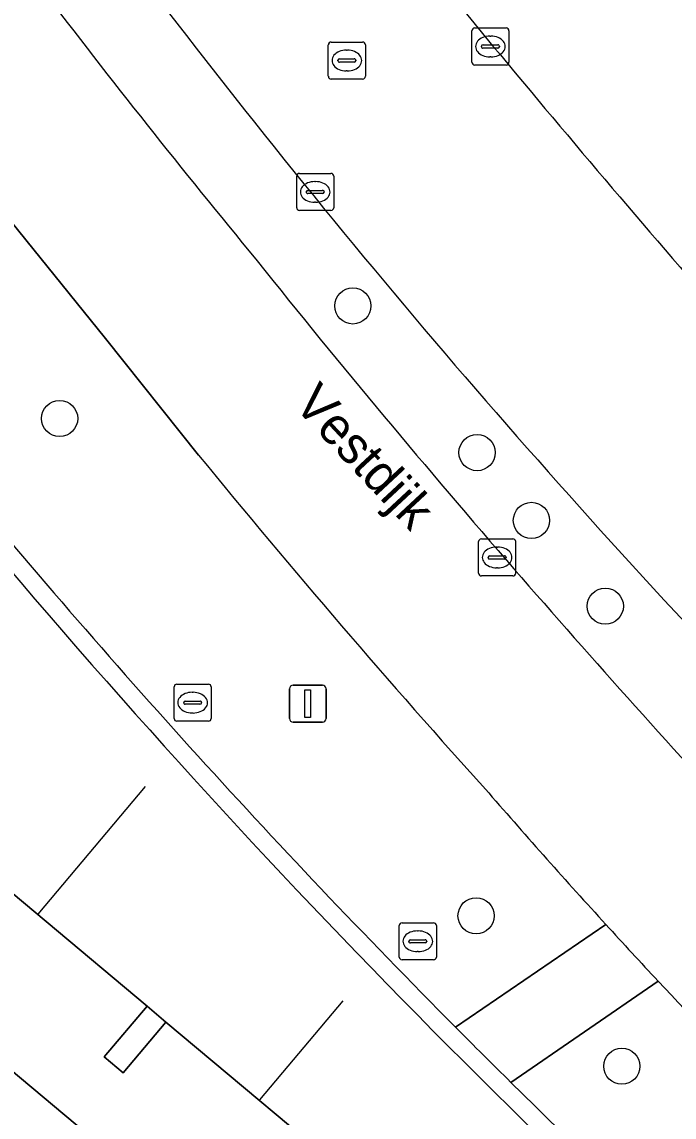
# Model space of a CAD drawing. Extents: x 161087 to 161926, y 382572 to 383873.
# Drawn here: x 161664.03 to 161681.64, y 383098.76 to 383128.35 of the extents above; entities that cross this region are included whole.
import ezdxf

# ---------------------------------------------------------------- set-up
doc = ezdxf.new("R2010")
doc.units = 0
for name, color, linetype in [('IMGEO_Berm_groen', 7, 'Continuous'), ('IMGEO_Berm_open', 7, 'Continuous'), ('IMGEO_Boom', 7, 'Continuous'), ('IMGEO_Fietspad_gesloten', 7, 'Continuous'), ('IMGEO_Groenvoorziening', 7, 'Continuous'), ('IMGEO_Kolk', 7, 'Continuous'), ('IMGEO_Lichtmast', 7, 'Continuous'), ('IMGEO_Lijnafwatering', 7, 'Continuous'), ('IMGEO_Muur', 7, 'Continuous'), ('IMGEO_Openbare_ruimte_label', 7, 'Continuous'), ('IMGEO_Pand', 7, 'Continuous'), ('IMGEO_Pand_overbouw', 7, 'Continuous'), ('IMGEO_Rijbaan_lokaal_gesloten', 7, 'Continuous'), ('IMGEO_Rioolput', 7, 'Continuous'), ('IMGEO_Voetgangersgebied_open', 7, 'Continuous'), ('IMGEO_Voetpad_open', 7, 'Continuous')]:
    doc.layers.add(name, color=color, linetype=linetype)

msp = doc.modelspace()

# ---------------------------------------------------------------- linework, layer by layer
at = {"layer": 'IMGEO_Berm_groen'}
for centre, radius, start, end in [((161841.023, 383263.13), 221.508, 217.10548, 219.52544), ((161850.805, 383269.221), 230.644, 217.55132, 224.31205), ((161881.345, 383290.744), 270.219, 218.60056, 220.90387), ((161926.525, 383330.244), 330.231, 220.95088, 222.66812)]:
    msp.add_arc(centre, radius, start, end, dxfattribs=at)
at = {"layer": 'IMGEO_Berm_open'}
for points in [[(161679.797, 383103.963), (161675.739, 383101.187)], [(161677.234, 383099.697), (161681.207, 383102.435)]]:
    msp.add_lwpolyline(points, dxfattribs=at)
for centre, radius, start, end in [((161821.017, 383232.862), 191.202, 222.38852, 223.01157), ((161835.293, 383259.781), 224.965, 224.82719, 225.36476)]:
    msp.add_arc(centre, radius, start, end, dxfattribs=at)
at = {"layer": 'IMGEO_Boom'}
for centre in [(161672.963, 383120.675), (161665.045, 383117.633), (161676.319, 383116.711), (161677.787, 383114.88), (161679.782, 383112.563), (161676.293, 383104.199), (161680.228, 383100.135)]:
    msp.add_circle(centre, 0.489, dxfattribs=at)
at = {"layer": 'IMGEO_Fietspad_gesloten'}
msp.add_lwpolyline([(161663.141, 383123.673), (161666.28, 383119.798), (161668.797, 383116.645)], dxfattribs=at)
for centre, radius, start, end in [((161841.023, 383263.13), 221.508, 217.10548, 219.52544), ((161881.345, 383290.744), 270.219, 218.60056, 220.90387), ((161860.87, 383273.659), 248.084, 219.26493, 222.04307), ((161926.525, 383330.244), 330.231, 220.95088, 222.66812), ((161815.344, 383227.719), 183.544, 220.91047, 222.39659), ((161821.017, 383232.862), 191.202, 222.38852, 223.01157), ((161818.832, 383230.955), 188.303, 223.0406, 224.32092)]:
    msp.add_arc(centre, radius, start, end, dxfattribs=at)
at = {"layer": 'IMGEO_Groenvoorziening'}
for points in [[(161668.797, 383116.645), (161666.28, 383119.798), (161663.141, 383123.673)], [(161675.739, 383101.187), (161679.797, 383103.963)], [(161681.207, 383102.435), (161677.234, 383099.697)]]:
    msp.add_lwpolyline(points, dxfattribs=at)
for centre, radius, start, end in [((161832.553, 383257.003), 221.064, 219.40464, 224.81705), ((161860.87, 383273.659), 248.084, 219.26493, 222.04307), ((161815.344, 383227.719), 183.544, 220.91047, 222.39659), ((161818.832, 383230.955), 188.303, 223.0406, 224.32092), ((161832.602, 383257.118), 221.18, 225.37595, 229.13882)]:
    msp.add_arc(centre, radius, start, end, dxfattribs=at)
at = {"layer": 'IMGEO_Kolk'}
for p, q in [((161676.179, 383127.257), (161676.179, 383128.109)), ((161676.254, 383128.183), (161677.106, 383128.183)), ((161677.18, 383128.109), (161677.18, 383127.257)), ((161676.481, 383127.726), (161676.879, 383127.726)), ((161676.667, 383127.963), (161676.692, 383127.963)), ((161676.438, 383127.677), (161676.438, 383127.689)), ((161676.876, 383127.64), (161676.478, 383127.64)), ((161676.922, 383127.689), (161676.922, 383127.677)), ((161677.106, 383127.183), (161676.254, 383127.183)), ((161676.69, 383127.403), (161676.665, 383127.403)), ((161671.447, 383123.328), (161671.447, 383124.18)), ((161671.522, 383124.254), (161672.374, 383124.254)), ((161672.448, 383124.18), (161672.448, 383123.328)), ((161671.935, 383124.034), (161671.96, 383124.034)), ((161671.706, 383123.748), (161671.706, 383123.76)), ((161672.144, 383123.711), (161671.746, 383123.711)), ((161671.749, 383123.797), (161672.147, 383123.797)), ((161672.19, 383123.76), (161672.19, 383123.748)), ((161671.958, 383123.474), (161671.933, 383123.474)), ((161672.374, 383123.254), (161671.522, 383123.254)), ((161676.36, 383113.454), (161676.36, 383114.306)), ((161676.435, 383114.38), (161677.287, 383114.38)), ((161676.848, 383114.16), (161676.873, 383114.16)), ((161677.361, 383114.306), (161677.361, 383113.454)), ((161676.619, 383113.874), (161676.619, 383113.886)), ((161677.057, 383113.837), (161676.659, 383113.837)), ((161676.662, 383113.923), (161677.06, 383113.923)), ((161677.103, 383113.886), (161677.103, 383113.874)), ((161676.871, 383113.6), (161676.846, 383113.6)), ((161677.287, 383113.38), (161676.435, 383113.38))]:
    msp.add_line(p, q, dxfattribs=at)
for points in [[(161676.179, 383127.257), (161676.179, 383128.109)], [(161676.254, 383128.183), (161677.106, 383128.183)], [(161677.18, 383128.109), (161677.18, 383127.257)], [(161677.106, 383127.183), (161676.254, 383127.183)], [(161671.447, 383123.328), (161671.447, 383124.18)], [(161671.522, 383124.254), (161672.374, 383124.254)], [(161672.448, 383124.18), (161672.448, 383123.328)], [(161672.374, 383123.254), (161671.522, 383123.254)], [(161676.36, 383113.454), (161676.36, 383114.306)], [(161676.435, 383114.38), (161677.287, 383114.38)], [(161677.361, 383114.306), (161677.361, 383113.454)], [(161677.287, 383113.38), (161676.435, 383113.38)]]:
    msp.add_lwpolyline(points, dxfattribs=at)
for centre, radius, start, end in [((161676.256, 383128.107), 0.0765, 91.552, 178.448), ((161676.256, 383128.107), 0.0765, 91.552, 178.448), ((161677.104, 383128.107), 0.0765, 1.552, 88.448), ((161677.104, 383128.107), 0.0765, 1.552, 88.448), ((161676.478, 383127.686), 0.0403, 85.8775, 175.7526), ((161676.883, 383127.688), 0.0386, 1.7309, 96.639), ((161676.475, 383127.676), 0.0366, 178.938, 274.7102), ((161676.879, 383127.683), 0.043, 264.8664, 352.4533), ((161676.256, 383127.259), 0.0765, 181.552, 268.448), ((161676.256, 383127.259), 0.0765, 181.552, 268.448), ((161677.104, 383127.259), 0.0765, 271.552, 358.448), ((161677.104, 383127.259), 0.0765, 271.552, 358.448), ((161671.524, 383124.178), 0.0765, 91.552, 178.448), ((161671.524, 383124.178), 0.0765, 91.552, 178.448), ((161672.372, 383124.178), 0.0765, 1.552, 88.448), ((161672.372, 383124.178), 0.0765, 1.552, 88.448), ((161671.746, 383123.757), 0.0403, 85.8775, 175.7526), ((161671.743, 383123.747), 0.0366, 178.938, 274.7102), ((161672.147, 383123.754), 0.043, 264.8664, 352.4533), ((161672.151, 383123.759), 0.0386, 1.7309, 96.639), ((161671.524, 383123.33), 0.0765, 181.552, 268.448), ((161671.524, 383123.33), 0.0765, 181.552, 268.448), ((161672.372, 383123.33), 0.0765, 271.552, 358.448), ((161672.372, 383123.33), 0.0765, 271.552, 358.448), ((161676.437, 383114.304), 0.0765, 91.552, 178.448), ((161676.437, 383114.304), 0.0765, 91.552, 178.448), ((161677.285, 383114.304), 0.0765, 1.552, 88.448), ((161677.285, 383114.304), 0.0765, 1.552, 88.448), ((161676.659, 383113.883), 0.0403, 85.8775, 175.7526), ((161676.656, 383113.873), 0.0366, 178.938, 274.7102), ((161677.06, 383113.88), 0.043, 264.8664, 352.4533), ((161677.064, 383113.885), 0.0386, 1.7309, 96.639), ((161676.437, 383113.456), 0.0765, 181.552, 268.448), ((161676.437, 383113.456), 0.0765, 181.552, 268.448), ((161677.285, 383113.456), 0.0765, 271.552, 358.448), ((161677.285, 383113.456), 0.0765, 271.552, 358.448)]:
    msp.add_arc(centre, radius, start, end, dxfattribs=at)
for centre, major_axis, ratio, start_param, end_param in [((161676.666, 383127.683), (-0.387, 0.002), 0.722429, 4.712389, 7.853982), ((161676.691, 383127.683), (-0.39, 0.002), 0.717154, 1.570796, 4.712389), ((161671.934, 383123.754), (-0.387, 0.002), 0.722429, 4.712389, 7.853982), ((161671.959, 383123.754), (-0.39, 0.002), 0.717154, 1.570796, 4.712389), ((161676.847, 383113.88), (-0.387, 0.002), 0.722429, 4.712389, 7.853982), ((161676.872, 383113.88), (-0.39, 0.002), 0.717154, 1.570796, 4.712389)]:
    msp.add_ellipse(centre, major_axis=major_axis, ratio=ratio, start_param=start_param, end_param=end_param, dxfattribs=at)
at = {"layer": 'IMGEO_Lichtmast'}
for p, q in [((161671.251, 383109.53), (161671.251, 383110.33)), ((161671.251, 383110.33), (161671.251, 383109.53)), ((161671.351, 383110.43), (161672.141, 383110.43)), ((161672.141, 383110.43), (161671.351, 383110.43)), ((161672.241, 383110.33), (161672.241, 383109.53)), ((161672.241, 383109.53), (161672.241, 383110.33)), ((161672.141, 383109.43), (161671.351, 383109.43)), ((161671.351, 383109.43), (161672.141, 383109.43))]:
    msp.add_line(p, q, dxfattribs=at)
msp.add_lwpolyline([(161671.671, 383110.305), (161671.821, 383110.305), (161671.821, 383109.555), (161671.671, 383109.555), (161671.671, 383110.305)], dxfattribs=at)
for centre, start, end in [((161671.351, 383110.33), 90, 180), ((161671.351, 383110.33), 90, 180), ((161672.141, 383110.33), 0, 90), ((161672.141, 383110.33), 360, 90), ((161671.351, 383109.53), 180, 270), ((161671.351, 383109.53), 180, 270), ((161672.141, 383109.53), 270, 0), ((161672.141, 383109.53), 270, 0)]:
    msp.add_arc(centre, 0.1, start, end, dxfattribs=at)
at = {"layer": 'IMGEO_Lijnafwatering'}
for points in [[(161664.469, 383104.241), (161667.365, 383107.689)], [(161672.694, 383101.898), (161670.442, 383099.223)]]:
    msp.add_lwpolyline(points, dxfattribs=at)
at = {"layer": 'IMGEO_Muur'}
for centre, radius, start, end in [((161832.553, 383257.003), 221.064, 219.40464, 224.81705), ((161832.272, 383256.754), 221.188, 219.40122, 229.1426), ((161835.293, 383259.781), 224.965, 224.82719, 225.36476), ((161832.602, 383257.118), 221.18, 225.37595, 229.13882)]:
    msp.add_arc(centre, radius, start, end, dxfattribs=at)
at = {"layer": 'IMGEO_Pand'}
msp.add_lwpolyline([(161713.365, 383058.502), (161669.31, 383095.372), (161668.531, 383094.456), (161666.445, 383096.125), (161667.248, 383097.082), (161629.187, 383129.006)], dxfattribs=at)
msp.add_lwpolyline([(161667.916, 383101.329), (161667.406, 383101.759), (161666.249, 383100.387), (161666.759, 383099.957)], close=True, dxfattribs=at)
at = {"layer": 'IMGEO_Pand_overbouw'}
for points in [[(161629.187, 383129.006), (161667.248, 383097.082), (161666.445, 383096.125), (161668.531, 383094.456), (161669.31, 383095.372), (161713.365, 383058.502)], [(161673.381, 383096.749), (161667.916, 383101.329), (161666.759, 383099.957), (161666.249, 383100.387), (161667.406, 383101.759), (161661.945, 383106.33), (161660.766, 383104.969), (161660.255, 383105.411), (161661.434, 383106.773), (161655.965, 383111.341), (161654.801, 383109.964), (161654.277, 383110.407), (161655.441, 383111.783), (161649.968, 383116.352), (161648.818, 383114.979), (161648.306, 383115.407), (161649.456, 383116.781), (161643.996, 383121.365)]]:
    msp.add_lwpolyline(points, dxfattribs=at)
at = {"layer": 'IMGEO_Rijbaan_lokaal_gesloten'}
for centre, radius, start, end in [((161989.918, 383387.526), 406.924, 218.97587, 221.79893), ((161850.805, 383269.221), 230.644, 217.55132, 224.31205)]:
    msp.add_arc(centre, radius, start, end, dxfattribs=at)
at = {"layer": 'IMGEO_Rioolput'}
for p, q in [((161672.302, 383126.878), (161672.302, 383127.73)), ((161672.377, 383127.804), (161673.229, 383127.804)), ((161673.303, 383127.73), (161673.303, 383126.878)), ((161672.79, 383127.584), (161672.815, 383127.584)), ((161672.561, 383127.298), (161672.561, 383127.31)), ((161672.999, 383127.261), (161672.601, 383127.261)), ((161672.604, 383127.347), (161673.002, 383127.347)), ((161673.045, 383127.31), (161673.045, 383127.298)), ((161672.813, 383127.024), (161672.788, 383127.024)), ((161673.229, 383126.804), (161672.377, 383126.804)), ((161668.137, 383109.531), (161668.137, 383110.383)), ((161668.212, 383110.457), (161669.064, 383110.457)), ((161669.138, 383110.383), (161669.138, 383109.531)), ((161668.439, 383110), (161668.837, 383110)), ((161668.625, 383110.237), (161668.65, 383110.237)), ((161668.396, 383109.951), (161668.396, 383109.963)), ((161668.834, 383109.914), (161668.436, 383109.914)), ((161668.648, 383109.677), (161668.623, 383109.677)), ((161668.88, 383109.963), (161668.88, 383109.951)), ((161669.064, 383109.457), (161668.212, 383109.457)), ((161674.218, 383103.084), (161674.218, 383103.936)), ((161674.293, 383104.01), (161675.145, 383104.01)), ((161674.706, 383103.79), (161674.731, 383103.79)), ((161675.219, 383103.936), (161675.219, 383103.084)), ((161674.477, 383103.504), (161674.477, 383103.516)), ((161674.915, 383103.467), (161674.517, 383103.467)), ((161674.52, 383103.553), (161674.918, 383103.553)), ((161674.961, 383103.516), (161674.961, 383103.504)), ((161674.729, 383103.23), (161674.704, 383103.23)), ((161675.145, 383103.01), (161674.293, 383103.01))]:
    msp.add_line(p, q, dxfattribs=at)
for points in [[(161672.302, 383126.878), (161672.302, 383127.73)], [(161672.377, 383127.804), (161673.229, 383127.804)], [(161673.303, 383127.73), (161673.303, 383126.878)], [(161673.229, 383126.804), (161672.377, 383126.804)], [(161668.137, 383109.531), (161668.137, 383110.383)], [(161668.212, 383110.457), (161669.064, 383110.457)], [(161669.138, 383110.383), (161669.138, 383109.531)], [(161669.064, 383109.457), (161668.212, 383109.457)], [(161674.218, 383103.084), (161674.218, 383103.936)], [(161674.293, 383104.01), (161675.145, 383104.01)], [(161675.219, 383103.936), (161675.219, 383103.084)], [(161675.145, 383103.01), (161674.293, 383103.01)]]:
    msp.add_lwpolyline(points, dxfattribs=at)
for centre, radius, start, end in [((161672.379, 383127.728), 0.0765, 91.552, 178.448), ((161672.379, 383127.728), 0.0765, 91.552, 178.448), ((161673.227, 383127.728), 0.0765, 1.552, 88.448), ((161673.227, 383127.728), 0.0765, 1.552, 88.448), ((161672.601, 383127.307), 0.0403, 85.8775, 175.7526), ((161672.598, 383127.297), 0.0366, 178.938, 274.7102), ((161673.002, 383127.304), 0.043, 264.8664, 352.4533), ((161673.006, 383127.309), 0.0386, 1.7309, 96.639), ((161672.379, 383126.88), 0.0765, 181.552, 268.448), ((161672.379, 383126.88), 0.0765, 181.552, 268.448), ((161673.227, 383126.88), 0.0765, 271.552, 358.448), ((161673.227, 383126.88), 0.0765, 271.552, 358.448), ((161668.214, 383110.381), 0.0765, 91.552, 178.448), ((161668.214, 383110.381), 0.0765, 91.552, 178.448), ((161669.062, 383110.381), 0.0765, 1.552, 88.448), ((161669.062, 383110.381), 0.0765, 1.552, 88.448), ((161668.436, 383109.96), 0.0403, 85.8775, 175.7526), ((161668.841, 383109.962), 0.0386, 1.7309, 96.639), ((161668.433, 383109.95), 0.0366, 178.938, 274.7102), ((161668.837, 383109.957), 0.043, 264.8664, 352.4533), ((161668.214, 383109.533), 0.0765, 181.552, 268.448), ((161668.214, 383109.533), 0.0765, 181.552, 268.448), ((161669.062, 383109.533), 0.0765, 271.552, 358.448), ((161669.062, 383109.533), 0.0765, 271.552, 358.448), ((161674.295, 383103.934), 0.0765, 91.552, 178.448), ((161674.295, 383103.934), 0.0765, 91.552, 178.448), ((161675.143, 383103.934), 0.0765, 1.552, 88.448), ((161675.143, 383103.934), 0.0765, 1.552, 88.448), ((161674.517, 383103.513), 0.0403, 85.8775, 175.7526), ((161674.514, 383103.503), 0.0366, 178.938, 274.7102), ((161674.918, 383103.51), 0.043, 264.8664, 352.4533), ((161674.922, 383103.515), 0.0386, 1.7309, 96.639), ((161674.295, 383103.086), 0.0765, 181.552, 268.448), ((161674.295, 383103.086), 0.0765, 181.552, 268.448), ((161675.143, 383103.086), 0.0765, 271.552, 358.448), ((161675.143, 383103.086), 0.0765, 271.552, 358.448)]:
    msp.add_arc(centre, radius, start, end, dxfattribs=at)
for centre, major_axis, ratio, start_param, end_param in [((161672.789, 383127.304), (-0.387, 0.002), 0.722429, 4.712389, 7.853982), ((161672.814, 383127.304), (-0.39, 0.002), 0.717154, 1.570796, 4.712389), ((161668.624, 383109.957), (-0.387, 0.002), 0.722429, 4.712389, 7.853982), ((161668.649, 383109.957), (-0.39, 0.002), 0.717154, 1.570796, 4.712389), ((161674.705, 383103.51), (-0.387, 0.002), 0.722429, 4.712389, 7.853982), ((161674.73, 383103.51), (-0.39, 0.002), 0.717154, 1.570796, 4.712389)]:
    msp.add_ellipse(centre, major_axis=major_axis, ratio=ratio, start_param=start_param, end_param=end_param, dxfattribs=at)
at = {"layer": 'IMGEO_Voetgangersgebied_open'}
for points in [[(161632.043, 383131.386), (161637.504, 383126.802), (161638.015, 383126.369), (161643.483, 383121.798), (161643.996, 383121.365), (161649.456, 383116.781), (161649.968, 383116.352), (161655.441, 383111.783), (161655.965, 383111.341), (161661.434, 383106.773), (161661.945, 383106.33), (161667.406, 383101.759), (161667.916, 383101.329), (161673.381, 383096.749), (161673.895, 383096.315), (161679.349, 383091.743), (161679.864, 383091.311), (161685.335, 383086.742)], [(161629.187, 383129.006), (161667.248, 383097.082), (161666.445, 383096.125), (161668.531, 383094.456), (161669.31, 383095.372), (161713.365, 383058.502)], [(161673.381, 383096.749), (161667.916, 383101.329), (161666.759, 383099.957), (161666.249, 383100.387), (161667.406, 383101.759), (161661.945, 383106.33), (161660.766, 383104.969), (161660.255, 383105.411), (161661.434, 383106.773), (161655.965, 383111.341), (161654.801, 383109.964), (161654.277, 383110.407), (161655.441, 383111.783), (161649.968, 383116.352), (161648.818, 383114.979), (161648.306, 383115.407), (161649.456, 383116.781), (161643.996, 383121.365)]]:
    msp.add_lwpolyline(points, dxfattribs=at)
msp.add_arc((161832.272, 383256.754), 221.188, 219.40122, 229.1426, dxfattribs=at)
at = {"layer": 'IMGEO_Voetpad_open'}
msp.add_arc((161989.918, 383387.526), 406.924, 218.97587, 221.79893, dxfattribs=at)

# ---------------------------------------------------------------- texts
at = {"layer": 'IMGEO_Openbare_ruimte_label'}
msp.add_text('Vestdijk', height=1, rotation=312.9748, dxfattribs=at).set_placement((161671.334, 383117.989))

doc.saveas('drawing.dxf')
